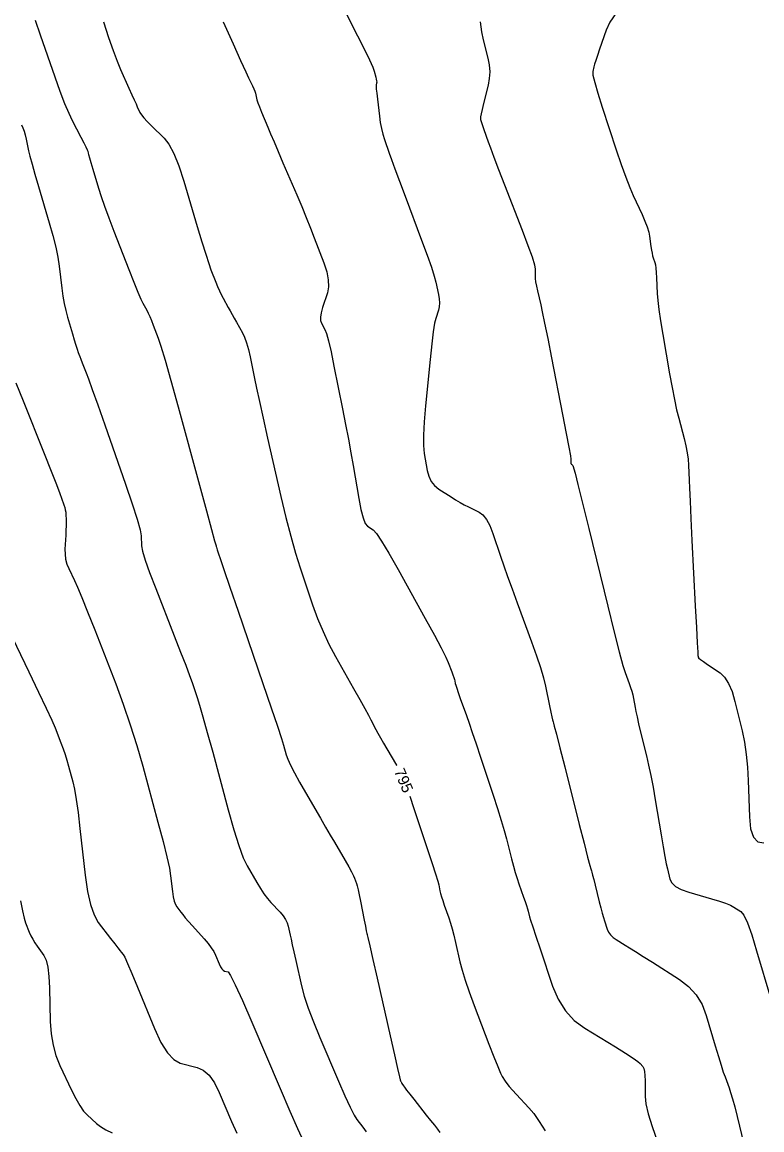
# Model space of a CAD drawing. Extents: x 2082232 to 2083549, y 592624 to 593832.
# Drawn here: x 2083041.9 to 2083088.7, y 593199.5 to 593269.6 of the extents above; entities that cross this region are included whole.
import ezdxf

# ---------------------------------------------------------------- set-up
doc = ezdxf.new("R2010")
doc.units = 0
doc.layers.add('DT_X_Contour_Major', color=7, linetype='Continuous')
doc.layers.add('DT_X_Contour_Minor', color=7, linetype='Continuous')

msp = doc.modelspace()

# ---------------------------------------------------------------- linework, layer by layer
at = {"layer": 'DT_X_Contour_Major'}
for points in [[(2083047.014, 593269.624), (2083047.337, 593268.644), (2083047.626, 593267.816), (2083047.879, 593267.14), (2083048.096, 593266.617), (2083048.628, 593265.423), (2083048.81, 593265.014), (2083048.958, 593264.684), (2083049.072, 593264.431), (2083049.151, 593264.257), (2083049.317, 593263.897), (2083049.409, 593263.743), (2083049.561, 593263.55), (2083049.772, 593263.318), (2083050.044, 593263.047), (2083050.847, 593262.272), (2083051.151, 593261.883), (2083051.459, 593261.299), (2083051.773, 593260.518), (2083052.092, 593259.541), (2083052.948, 593256.675), (2083053.243, 593255.698), (2083053.487, 593254.916), (2083053.679, 593254.33), (2083053.819, 593253.939), (2083054.124, 593253.157), (2083054.239, 593252.873), (2083054.355, 593252.609), (2083054.472, 593252.364), (2083054.591, 593252.138), (2083054.909, 593251.56), (2083055.031, 593251.34), (2083055.159, 593251.11), (2083055.293, 593250.871), (2083055.432, 593250.623), (2083055.811, 593249.95), (2083055.948, 593249.665), (2083056.075, 593249.316), (2083056.192, 593248.902), (2083056.299, 593248.424), (2083056.571, 593247.064), (2083056.7, 593246.444), (2083056.882, 593245.607), (2083057.118, 593244.551), (2083057.407, 593243.277), (2083058.25, 593239.589), (2083058.563, 593238.269), (2083058.871, 593237.076), (2083059.173, 593236.01), (2083059.47, 593235.07), (2083060.255, 593232.734), (2083060.566, 593231.872), (2083060.912, 593231.04), (2083061.291, 593230.236), (2083061.704, 593229.461), (2083062.851, 593227.433), (2083063.242, 593226.739), (2083063.554, 593226.179), (2083063.789, 593225.752), (2083063.945, 593225.458), (2083064.257, 593224.852), (2083064.388, 593224.604), (2083064.547, 593224.316), (2083064.735, 593223.988), (2083064.951, 593223.619), (2083065.564, 593222.582), (2083065.576, 593222.559)], [(2083066.403, 593220.631), (2083066.672, 593219.852), (2083067.536, 593217.248), (2083067.823, 593216.376), (2083068.037, 593215.713), (2083068.176, 593215.258), (2083068.241, 593215.011), (2083068.316, 593214.633), (2083068.354, 593214.471), (2083068.412, 593214.267), (2083068.489, 593214.022), (2083068.586, 593213.736), (2083068.872, 593212.919), (2083068.979, 593212.593), (2083069.085, 593212.227), (2083069.191, 593211.822), (2083069.297, 593211.377), (2083069.578, 593210.138), (2083069.713, 593209.617), (2083069.91, 593208.984), (2083070.167, 593208.238), (2083070.485, 593207.38), (2083071.414, 593204.942), (2083071.728, 593204.128), (2083071.972, 593203.514), (2083072.148, 593203.101), (2083072.254, 593202.888), (2083072.445, 593202.588), (2083072.544, 593202.45), (2083072.698, 593202.263), (2083072.907, 593202.026), (2083073.17, 593201.739), (2083073.947, 593200.908), (2083074.255, 593200.537), (2083074.595, 593200.047), (2083074.969, 593199.439)], [(2083041.758, 593214.003), (2083041.877, 593213.38), (2083041.984, 593212.917), (2083042.08, 593212.613), (2083042.317, 593212.017), (2083042.415, 593211.793), (2083042.53, 593211.571), (2083042.662, 593211.348), (2083042.811, 593211.127), (2083043.232, 593210.536), (2083043.373, 593210.243), (2083043.479, 593209.805), (2083043.552, 593209.222), (2083043.59, 593208.496), (2083043.647, 593206.365), (2083043.7, 593205.593), (2083043.818, 593204.873), (2083043.999, 593204.207), (2083044.245, 593203.593), (2083044.985, 593202.027), (2083045.255, 593201.488), (2083045.511, 593201.046), (2083045.752, 593200.7), (2083045.979, 593200.451), (2083046.565, 593199.915), (2083046.822, 593199.715), (2083047.152, 593199.515), (2083047.555, 593199.315)]]:
    msp.add_lwpolyline(points, dxfattribs=at)
at = {"layer": 'DT_X_Contour_Minor'}
for points in [[(2083061.803, 593271.311), (2083063.102, 593268.738), (2083063.534, 593267.876), (2083063.852, 593267.218), (2083064.058, 593266.765), (2083064.152, 593266.516), (2083064.251, 593266.127), (2083064.283, 593265.994), (2083064.302, 593265.887), (2083064.31, 593265.807), (2083064.306, 593265.752), (2083064.278, 593265.641), (2083064.276, 593265.554), (2083064.287, 593265.375), (2083064.314, 593265.104), (2083064.355, 593264.742), (2083064.484, 593263.654), (2083064.54, 593263.257), (2083064.612, 593262.88), (2083064.701, 593262.525), (2083064.806, 593262.191), (2083065.106, 593261.327), (2083065.253, 593260.914), (2083065.47, 593260.321), (2083065.757, 593259.548), (2083066.113, 593258.596), (2083067.155, 593255.818), (2083067.505, 593254.87), (2083067.772, 593254.109), (2083067.957, 593253.536), (2083068.06, 593253.151), (2083068.224, 593252.373), (2083068.27, 593252.093), (2083068.284, 593251.837), (2083068.267, 593251.603), (2083068.218, 593251.392), (2083068.045, 593250.862), (2083067.975, 593250.55), (2083067.893, 593250.013), (2083067.8, 593249.251), (2083067.696, 593248.263), (2083067.403, 593245.329), (2083067.315, 593244.316), (2083067.273, 593243.477), (2083067.275, 593242.812), (2083067.322, 593242.321), (2083067.507, 593241.243), (2083067.604, 593240.867), (2083067.758, 593240.544), (2083067.968, 593240.276), (2083068.235, 593240.062), (2083069.02, 593239.564), (2083069.309, 593239.384), (2083069.588, 593239.22), (2083069.857, 593239.071), (2083070.116, 593238.937), (2083070.793, 593238.6), (2083071.038, 593238.422), (2083071.265, 593238.138), (2083071.474, 593237.751), (2083071.665, 593237.258), (2083072.15, 593235.806), (2083072.352, 593235.213), (2083072.595, 593234.525), (2083072.879, 593233.741), (2083073.203, 593232.861), (2083074.121, 593230.387), (2083074.434, 593229.517), (2083074.685, 593228.762), (2083074.875, 593228.123), (2083075.003, 593227.598), (2083075.26, 593226.353), (2083075.345, 593225.943), (2083075.407, 593225.647), (2083075.445, 593225.466), (2083075.46, 593225.4), (2083075.469, 593225.374), (2083075.473, 593225.363), (2083075.478, 593225.349), (2083075.484, 593225.332), (2083075.509, 593225.256), (2083075.558, 593225.067), (2083075.692, 593224.542), (2083075.911, 593223.681), (2083076.215, 593222.484), (2083077.137, 593218.844), (2083077.441, 593217.644), (2083077.664, 593216.774), (2083077.804, 593216.233), (2083077.862, 593216.022), (2083077.906, 593215.899), (2083077.933, 593215.808), (2083077.98, 593215.629), (2083078.049, 593215.36), (2083078.138, 593215.003), (2083078.404, 593213.93), (2083078.499, 593213.554), (2083078.586, 593213.229), (2083078.665, 593212.954), (2083078.736, 593212.732), (2083078.912, 593212.206), (2083078.997, 593212.016), (2083079.12, 593211.843), (2083079.279, 593211.687), (2083079.476, 593211.546), (2083080.051, 593211.193), (2083080.32, 593211.026), (2083080.695, 593210.79), (2083081.177, 593210.486), (2083081.765, 593210.112), (2083083.474, 593209.025), (2083084.062, 593208.578), (2083084.543, 593208.05), (2083084.916, 593207.443), (2083085.182, 593206.757), (2083085.75, 593204.819), (2083085.948, 593204.152), (2083086.117, 593203.602), (2083086.256, 593203.17), (2083086.366, 593202.856), (2083086.618, 593202.175), (2083086.721, 593201.87), (2083086.841, 593201.465), (2083086.977, 593200.96), (2083087.129, 593200.356), (2083087.556, 593198.612)], [(2083042.692, 593269.724), (2083043.012, 593268.807), (2083043.93, 593266.153), (2083044.257, 593265.233), (2083044.55, 593264.463), (2083044.809, 593263.844), (2083045.033, 593263.375), (2083045.585, 593262.326), (2083045.767, 593261.976), (2083045.901, 593261.712), (2083045.985, 593261.535), (2083046.019, 593261.445), (2083046.046, 593261.321), (2083046.072, 593261.223), (2083046.129, 593261.023), (2083046.217, 593260.72), (2083046.337, 593260.314), (2083046.698, 593259.097), (2083046.861, 593258.584), (2083047.078, 593257.959), (2083047.349, 593257.222), (2083047.675, 593256.372), (2083048.617, 593253.957), (2083048.937, 593253.144), (2083049.192, 593252.517), (2083049.381, 593252.074), (2083049.505, 593251.816), (2083049.747, 593251.375), (2083049.842, 593251.192), (2083049.944, 593250.973), (2083050.052, 593250.718), (2083050.168, 593250.427), (2083050.485, 593249.604), (2083050.653, 593249.101), (2083050.918, 593248.211), (2083051.28, 593246.933), (2083051.739, 593245.267), (2083053.093, 593240.308), (2083053.538, 593238.677), (2083053.857, 593237.505), (2083054.052, 593236.79), (2083054.121, 593236.534), (2083054.137, 593236.462), (2083054.146, 593236.426), (2083054.162, 593236.374), (2083054.185, 593236.304), (2083054.213, 593236.217), (2083054.299, 593235.963), (2083054.4, 593235.665), (2083054.641, 593234.961), (2083055.021, 593233.852), (2083055.54, 593232.338), (2083057.11, 593227.758), (2083057.633, 593226.226), (2083058.025, 593225.066), (2083058.284, 593224.277), (2083058.413, 593223.86), (2083058.579, 593223.244), (2083058.679, 593222.962), (2083058.853, 593222.581), (2083059.103, 593222.1), (2083059.428, 593221.519), (2083060.395, 593219.838), (2083060.744, 593219.231), (2083061.067, 593218.674), (2083061.364, 593218.166), (2083061.634, 593217.706), (2083062.32, 593216.546), (2083062.55, 593216.151), (2083062.726, 593215.833), (2083062.848, 593215.594), (2083062.915, 593215.434), (2083063.023, 593215.11), (2083063.069, 593214.948), (2083063.128, 593214.704), (2083063.198, 593214.38), (2083063.281, 593213.973), (2083063.518, 593212.782), (2083063.596, 593212.39), (2083063.652, 593212.108), (2083063.687, 593211.935), (2083063.701, 593211.873), (2083063.708, 593211.851), (2083063.749, 593211.673), (2083063.868, 593211.155), (2083064.062, 593210.298), (2083064.334, 593209.1), (2083065.161, 593205.455), (2083065.433, 593204.255), (2083065.631, 593203.392), (2083065.753, 593202.864), (2083065.8, 593202.672), (2083065.824, 593202.607), (2083065.837, 593202.579), (2083065.856, 593202.543), (2083065.881, 593202.5), (2083065.913, 593202.448), (2083066.007, 593202.301), (2083066.074, 593202.206), (2083066.207, 593202.031), (2083066.404, 593201.777), (2083066.666, 593201.444), (2083067.452, 593200.448), (2083067.726, 593200.099), (2083067.961, 593199.798), (2083068.156, 593199.545), (2083068.31, 593199.341)], [(2083079.493, 593270.213), (2083079.083, 593269.597), (2083078.843, 593269.095), (2083078.427, 593267.908), (2083078.287, 593267.503), (2083078.18, 593267.182), (2083078.104, 593266.942), (2083078.061, 593266.785), (2083077.989, 593266.475), (2083078.006, 593266.248), (2083078.114, 593265.797), (2083078.311, 593265.124), (2083078.597, 593264.227), (2083079.481, 593261.538), (2083079.797, 593260.6), (2083080.082, 593259.803), (2083080.336, 593259.145), (2083080.559, 593258.628), (2083081.113, 593257.437), (2083081.298, 593257.016), (2083081.44, 593256.646), (2083081.538, 593256.326), (2083081.592, 593256.057), (2083081.676, 593255.409), (2083081.709, 593255.182), (2083081.744, 593254.987), (2083081.78, 593254.826), (2083081.818, 593254.697), (2083081.922, 593254.396), (2083081.958, 593254.251), (2083081.988, 593254.042), (2083082.012, 593253.768), (2083082.03, 593253.43), (2083082.07, 593252.443), (2083082.104, 593252.003), (2083082.174, 593251.423), (2083082.28, 593250.702), (2083082.423, 593249.841), (2083082.853, 593247.358), (2083083.01, 593246.483), (2083083.159, 593245.721), (2083083.3, 593245.073), (2083083.433, 593244.537), (2083083.778, 593243.26), (2083083.893, 593242.796), (2083083.978, 593242.361), (2083084.034, 593241.956), (2083084.061, 593241.581), (2083084.094, 593240.62), (2083084.114, 593240.111), (2083084.151, 593239.305), (2083084.204, 593238.202), (2083084.274, 593236.801), (2083084.481, 593232.669), (2083084.55, 593231.31), (2083084.602, 593230.333), (2083084.635, 593229.737), (2083084.651, 593229.523), (2083084.669, 593229.459), (2083084.675, 593229.438), (2083084.679, 593229.421), (2083084.68, 593229.409), (2083084.68, 593229.402), (2083084.674, 593229.388), (2083084.71, 593229.358), (2083084.82, 593229.278), (2083085.006, 593229.148), (2083085.266, 593228.968), (2083086.061, 593228.422), (2083086.342, 593228.155), (2083086.592, 593227.765), (2083086.809, 593227.252), (2083086.994, 593226.615), (2083087.443, 593224.753), (2083087.594, 593224.034), (2083087.709, 593223.272), (2083087.79, 593222.469), (2083087.834, 593221.624), (2083087.906, 593219.315), (2083087.984, 593218.563), (2083088.164, 593218.037), (2083088.445, 593217.738), (2083088.828, 593217.667)], [(2083054.599, 593269.631), (2083055.223, 593268.231), (2083055.697, 593267.175), (2083056.018, 593266.462), (2083056.189, 593266.093), (2083056.44, 593265.568), (2083056.525, 593265.386), (2083056.589, 593265.233), (2083056.633, 593265.109), (2083056.656, 593265.015), (2083056.692, 593264.801), (2083056.722, 593264.686), (2083056.787, 593264.501), (2083056.886, 593264.245), (2083057.02, 593263.92), (2083057.421, 593262.958), (2083057.594, 593262.547), (2083057.811, 593262.036), (2083058.072, 593261.424), (2083058.377, 593260.712), (2083059.249, 593258.68), (2083059.564, 593257.938), (2083059.853, 593257.238), (2083060.117, 593256.579), (2083060.356, 593255.961), (2083060.961, 593254.368), (2083061.145, 593253.802), (2083061.244, 593253.298), (2083061.258, 593252.855), (2083061.186, 593252.475), (2083060.882, 593251.542), (2083060.792, 593251.218), (2083060.752, 593250.945), (2083060.76, 593250.723), (2083060.818, 593250.552), (2083061.036, 593250.164), (2083061.133, 593249.91), (2083061.26, 593249.438), (2083061.418, 593248.75), (2083061.606, 593247.844), (2083062.147, 593245.138), (2083062.342, 593244.152), (2083062.519, 593243.224), (2083062.679, 593242.354), (2083062.822, 593241.542), (2083063.181, 593239.454), (2083063.316, 593238.758), (2083063.452, 593238.235), (2083063.588, 593237.887), (2083063.726, 593237.713), (2083064.094, 593237.479), (2083064.295, 593237.257), (2083064.624, 593236.765), (2083065.08, 593236.004), (2083065.663, 593234.973), (2083067.387, 593231.865), (2083067.963, 593230.817), (2083068.398, 593230.006), (2083068.692, 593229.43), (2083068.845, 593229.091), (2083069.063, 593228.502), (2083069.137, 593228.301), (2083069.193, 593228.139), (2083069.232, 593228.017), (2083069.254, 593227.934), (2083069.289, 593227.764), (2083069.318, 593227.658), (2083069.381, 593227.464), (2083069.477, 593227.184), (2083069.605, 593226.817), (2083069.993, 593225.722), (2083070.158, 593225.25), (2083070.361, 593224.654), (2083070.603, 593223.936), (2083070.883, 593223.094), (2083071.683, 593220.686), (2083071.96, 593219.836), (2083072.193, 593219.094), (2083072.38, 593218.458), (2083072.523, 593217.929), (2083072.844, 593216.661), (2083072.964, 593216.206), (2083073.082, 593215.791), (2083073.197, 593215.416), (2083073.312, 593215.081), (2083073.614, 593214.242), (2083073.717, 593213.951), (2083073.8, 593213.705), (2083073.862, 593213.505), (2083073.905, 593213.35), (2083073.992, 593213), (2083074.058, 593212.774), (2083074.19, 593212.36), (2083074.388, 593211.757), (2083074.653, 593210.965), (2083075.448, 593208.603), (2083075.799, 593207.772), (2083076.257, 593207.051), (2083076.821, 593206.441), (2083077.492, 593205.941), (2083079.424, 593204.754), (2083080.065, 593204.355), (2083080.542, 593204.049), (2083080.854, 593203.834), (2083081.001, 593203.712), (2083081.172, 593203.51), (2083081.229, 593203.397), (2083081.269, 593203.21), (2083081.293, 593202.949), (2083081.301, 593202.613), (2083081.301, 593201.62), (2083081.351, 593201.162), (2083081.5, 593200.531), (2083081.748, 593199.727), (2083082.096, 593198.752)], [(2083070.865, 593269.621), (2083070.954, 593268.987), (2083071.057, 593268.487), (2083071.352, 593267.334), (2083071.435, 593266.901), (2083071.465, 593266.47), (2083071.441, 593266.04), (2083071.363, 593265.611), (2083071.082, 593264.467), (2083070.991, 593264.088), (2083070.926, 593263.807), (2083070.889, 593263.625), (2083070.88, 593263.542), (2083070.89, 593263.452), (2083070.906, 593263.386), (2083070.947, 593263.256), (2083071.011, 593263.063), (2083071.1, 593262.805), (2083071.368, 593262.033), (2083071.509, 593261.646), (2083071.728, 593261.061), (2083072.027, 593260.281), (2083072.405, 593259.304), (2083073.52, 593256.437), (2083073.885, 593255.477), (2083074.145, 593254.747), (2083074.3, 593254.247), (2083074.35, 593253.978), (2083074.342, 593253.567), (2083074.349, 593253.391), (2083074.376, 593253.172), (2083074.423, 593252.909), (2083074.49, 593252.603), (2083074.696, 593251.729), (2083074.797, 593251.274), (2083074.944, 593250.562), (2083075.138, 593249.596), (2083075.378, 593248.373), (2083076.081, 593244.773), (2083076.311, 593243.584), (2083076.475, 593242.717), (2083076.572, 593242.172), (2083076.604, 593241.949), (2083076.598, 593241.785), (2083076.598, 593241.73), (2083076.604, 593241.688), (2083076.614, 593241.659), (2083076.629, 593241.644), (2083076.676, 593241.62), (2083076.693, 593241.606), (2083076.711, 593241.58), (2083076.729, 593241.543), (2083076.747, 593241.494), (2083076.796, 593241.348), (2083076.868, 593241.07), (2083077.049, 593240.346), (2083077.337, 593239.174), (2083077.734, 593237.555), (2083078.937, 593232.643), (2083079.344, 593230.999), (2083079.662, 593229.751), (2083079.892, 593228.899), (2083080.034, 593228.443), (2083080.295, 593227.755), (2083080.386, 593227.503), (2083080.461, 593227.261), (2083080.522, 593227.031), (2083080.568, 593226.811), (2083080.67, 593226.241), (2083080.721, 593225.984), (2083080.797, 593225.639), (2083080.897, 593225.207), (2083081.022, 593224.687), (2083081.39, 593223.185), (2083081.528, 593222.589), (2083081.667, 593221.925), (2083081.806, 593221.193), (2083081.946, 593220.395), (2083082.32, 593218.176), (2083082.45, 593217.417), (2083082.56, 593216.805), (2083082.649, 593216.34), (2083082.717, 593216.021), (2083082.874, 593215.366), (2083082.992, 593215.132), (2083083.232, 593214.919), (2083083.591, 593214.729), (2083084.071, 593214.56), (2083085.512, 593214.139), (2083086.006, 593213.987), (2083086.406, 593213.849), (2083086.712, 593213.724), (2083086.925, 593213.612), (2083087.368, 593213.33), (2083087.555, 593213.095), (2083087.784, 593212.601), (2083088.056, 593211.848), (2083088.369, 593210.837), (2083089.261, 593207.795)], [(2083041.816, 593263.105), (2083041.902, 593262.921), (2083041.98, 593262.71), (2083042.051, 593262.473), (2083042.115, 593262.209), (2083042.274, 593261.469), (2083042.358, 593261.119), (2083042.491, 593260.625), (2083042.672, 593259.985), (2083042.902, 593259.201), (2083043.579, 593256.917), (2083043.81, 593256.102), (2083043.992, 593255.372), (2083044.126, 593254.726), (2083044.212, 593254.165), (2083044.379, 593252.78), (2083044.448, 593252.275), (2083044.531, 593251.801), (2083044.628, 593251.356), (2083044.739, 593250.941), (2083045.052, 593249.875), (2083045.158, 593249.514), (2083045.242, 593249.234), (2083045.304, 593249.034), (2083045.343, 593248.913), (2083045.418, 593248.697), (2083045.455, 593248.596), (2083045.508, 593248.457), (2083045.578, 593248.278), (2083045.664, 593248.059), (2083045.917, 593247.425), (2083046.062, 593247.041), (2083046.305, 593246.365), (2083046.648, 593245.396), (2083047.09, 593244.134), (2083048.402, 593240.381), (2083048.833, 593239.12), (2083049.144, 593238.153), (2083049.333, 593237.479), (2083049.402, 593237.1), (2083049.424, 593236.478), (2083049.486, 593236.134), (2083049.656, 593235.567), (2083049.935, 593234.778), (2083050.321, 593233.767), (2083051.495, 593230.773), (2083051.895, 593229.747), (2083052.216, 593228.912), (2083052.457, 593228.27), (2083052.619, 593227.819), (2083052.943, 593226.874), (2083053.095, 593226.392), (2083053.31, 593225.655), (2083053.587, 593224.664), (2083053.926, 593223.417), (2083054.913, 593219.754), (2083055.265, 593218.502), (2083055.582, 593217.495), (2083055.864, 593216.731), (2083056.11, 593216.212), (2083056.718, 593215.154), (2083056.945, 593214.778), (2083057.169, 593214.443), (2083057.391, 593214.149), (2083057.61, 593213.897), (2083058.191, 593213.279), (2083058.387, 593213.05), (2083058.54, 593212.826), (2083058.649, 593212.609), (2083058.715, 593212.396), (2083058.833, 593211.837), (2083058.888, 593211.579), (2083058.967, 593211.224), (2083059.068, 593210.772), (2083059.192, 593210.222), (2083059.554, 593208.627), (2083059.728, 593207.974), (2083059.979, 593207.211), (2083060.306, 593206.338), (2083060.71, 593205.355), (2083061.889, 593202.587), (2083062.294, 593201.657), (2083062.623, 593200.942), (2083062.876, 593200.442), (2083063.053, 593200.158), (2083063.425, 593199.687), (2083063.654, 593199.388)], [(2083041.469, 593246.788), (2083041.924, 593245.639), (2083043.254, 593242.301), (2083043.698, 593241.186), (2083044.03, 593240.345), (2083044.252, 593239.776), (2083044.363, 593239.481), (2083044.511, 593239.058), (2083044.56, 593238.902), (2083044.596, 593238.751), (2083044.62, 593238.606), (2083044.631, 593238.465), (2083044.644, 593238.098), (2083044.646, 593237.935), (2083044.643, 593237.724), (2083044.634, 593237.463), (2083044.62, 593237.153), (2083044.574, 593236.262), (2083044.576, 593235.935), (2083044.617, 593235.619), (2083044.697, 593235.317), (2083044.816, 593235.027), (2083045.185, 593234.27), (2083045.368, 593233.862), (2083045.641, 593233.205), (2083046.004, 593232.299), (2083046.457, 593231.143), (2083047.785, 593227.73), (2083048.265, 593226.444), (2083048.712, 593225.146), (2083049.124, 593223.836), (2083049.501, 593222.515), (2083050.462, 593218.974), (2083050.782, 593217.766), (2083051.023, 593216.798), (2083051.184, 593216.071), (2083051.266, 593215.583), (2083051.376, 593214.603), (2083051.425, 593214.266), (2083051.487, 593213.988), (2083051.563, 593213.771), (2083051.652, 593213.615), (2083051.909, 593213.277), (2083052.028, 593213.128), (2083052.191, 593212.934), (2083052.399, 593212.696), (2083052.651, 593212.413), (2083053.383, 593211.597), (2083053.634, 593211.304), (2083053.837, 593211.035), (2083053.993, 593210.791), (2083054.102, 593210.572), (2083054.329, 593210.019), (2083054.414, 593209.835), (2083054.5, 593209.698), (2083054.585, 593209.606), (2083054.67, 593209.561), (2083054.897, 593209.503), (2083055.055, 593209.287), (2083055.359, 593208.684), (2083055.81, 593207.693), (2083056.406, 593206.315), (2083058.191, 593202.122), (2083058.803, 593200.703), (2083059.299, 593199.589), (2083059.679, 593198.781)], [(2083040.444, 593232.279), (2083042.285, 593228.502), (2083042.906, 593227.217), (2083043.39, 593226.197), (2083043.736, 593225.441), (2083043.944, 593224.95), (2083044.317, 593223.992), (2083044.452, 593223.631), (2083044.577, 593223.267), (2083044.693, 593222.9), (2083044.799, 593222.529), (2083045.068, 593221.535), (2083045.172, 593221.071), (2083045.283, 593220.422), (2083045.399, 593219.59), (2083045.521, 593218.574), (2083045.855, 593215.62), (2083046.001, 593214.603), (2083046.188, 593213.767), (2083046.416, 593213.113), (2083046.686, 593212.641), (2083047.462, 593211.623), (2083047.722, 593211.283), (2083047.922, 593211.024), (2083048.06, 593210.848), (2083048.138, 593210.754), (2083048.265, 593210.613), (2083048.357, 593210.443), (2083048.539, 593210.041), (2083048.809, 593209.407), (2083049.169, 593208.539), (2083050.247, 593205.916), (2083050.651, 593205.042), (2083051.056, 593204.389), (2083051.46, 593203.955), (2083051.864, 593203.741), (2083052.943, 593203.463), (2083053.334, 593203.286), (2083053.697, 593202.962), (2083054.032, 593202.491), (2083054.34, 593201.874), (2083055.125, 593200.032), (2083055.462, 593199.292)]]:
    msp.add_lwpolyline(points, dxfattribs=at)

# ---------------------------------------------------------------- texts
at = {"layer": 'DT_X_Contour_Major'}
msp.add_text('795', height=0.7, rotation=293.20116, dxfattribs=at).set_placement((2083065.392, 593222.205))

doc.saveas('drawing.dxf')
